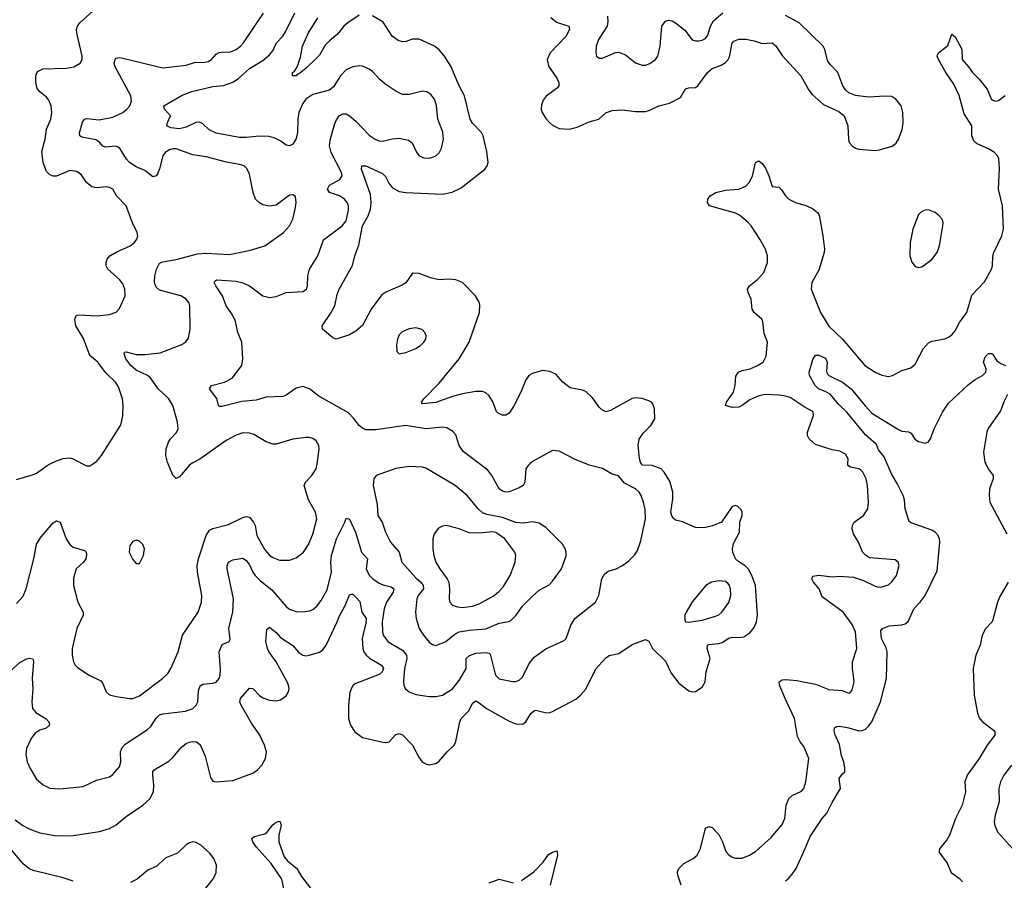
# Model space of a CAD drawing. Header units: inches. Extents: x 1682530 to 1839546, y 640742 to 791647.
# Tile 801 of 923: x 1781550 to 1787465, y 747498 to 752668. Entities that reach past the tile are written whole.
import ezdxf

# ---------------------------------------------------------------- set-up
doc = ezdxf.new("R2010")
doc.units = ezdxf.units.IN
doc.header["$MEASUREMENT"] = 0
doc.layers.add('B7784', color=7, linetype='Continuous')
doc.layers.add('B7785', color=7, linetype='Continuous')

msp = doc.modelspace()

# ---------------------------------------------------------------- linework, layer by layer
at = {"layer": 'B7784', "color": 5}
for points, elevation in [([(1781470, 748734.9), (1781550, 748806), (1781590, 748828), (1781610, 748833.4), (1781627.7, 748827.7), (1781632.9, 748812.9), (1781625.4, 748710), (1781628.3, 748648.3), (1781622.3, 748570), (1781626.5, 748530), (1781646.2, 748506.2), (1781709, 748469), (1781724.4, 748450), (1781728.2, 748430), (1781707.8, 748412.2), (1781670, 748399.3), (1781640.8, 748379.2), (1781619.2, 748350), (1781590.2, 748290), (1781586.8, 748253.2), (1781595.3, 748210), (1781611.8, 748170), (1781650, 748104.9), (1781690, 748072.7), (1781730, 748052.4), (1781790, 748048.7), (1781930, 748061.3), (1782010, 748100.4), (1782090, 748120.5), (1782110, 748133.4), (1782150, 748180.7), (1782156.4, 748210), (1782156.1, 748270), (1782164.9, 748295.1), (1782183.1, 748316.9), (1782316.6, 748403.4), (1782337, 748423), (1782370, 748471.7), (1782390, 748492.3), (1782410, 748498.8), (1782546.2, 748513.8), (1782589, 748531), (1782609.8, 748550.2), (1782620.3, 748570), (1782623.8, 748636.2), (1782634.4, 748665.6), (1782650, 748677.3), (1782710, 748682), (1782730, 748688.9), (1782748.2, 748710), (1782754, 748730), (1782755.8, 748764.2), (1782748.4, 748870), (1782765.8, 748914.2), (1782807.3, 748932.7), (1782814.9, 748945.1), (1782805.1, 749010), (1782829.8, 749110.2), (1782835, 749190), (1782796.8, 749370), (1782795.6, 749390), (1782803.5, 749410), (1782830, 749423.2), (1782890, 749433.1), (1782910, 749420.2), (1782930, 749392.6), (1782949.4, 749350), (1782964, 749330), (1782996.4, 749296.4), (1783063.6, 749243.6), (1783150, 749143.6), (1783170, 749128), (1783210, 749112.7), (1783250, 749110.3), (1783290, 749117), (1783310, 749124.9), (1783334.9, 749145.1), (1783360, 749180), (1783395.9, 749244.1), (1783423.7, 749350), (1783419.2, 749410), (1783422.7, 749450), (1783453.3, 749550), (1783503.5, 749650), (1783510, 749674), (1783530, 749667.7), (1783567, 749590), (1783602.3, 749470), (1783639.7, 749430), (1783631.9, 749370), (1783650, 749332), (1783671.7, 749310), (1783710, 749282.9), (1783732.5, 749272.5), (1783780.9, 749260.9), (1783798, 749250), (1783793.4, 749230), (1783753.8, 749170), (1783739, 749130), (1783726.5, 749050), (1783728.6, 748990), (1783733.6, 748970), (1783764, 748930), (1783850, 748880.1), (1783872.5, 748850), (1783875.3, 748830), (1783861.2, 748770), (1783855.8, 748695.8), (1783857.6, 748670), (1783865.5, 748650), (1783890.3, 748630.3), (1783930, 748614.9), (1784010, 748601.7), (1784050, 748601.7), (1784090, 748610.3), (1784150, 748649.1), (1784190, 748699.1), (1784231.3, 748770), (1784232.4, 748830), (1784251.4, 748848.6), (1784290, 748863.2), (1784350, 748867.2), (1784370, 748863.6), (1784376.5, 748856.5), (1784403.7, 748743.7), (1784410, 748728.2), (1784429.3, 748709.3), (1784510, 748691.7), (1784530, 748691.7), (1784550, 748699.6), (1784570, 748719.5), (1784610, 748800.3), (1784641.1, 748839), (1784710, 748888.9), (1784821.4, 748938.6), (1784832.6, 748950), (1784859.8, 749030), (1784884.7, 749070), (1785009.6, 749170), (1785028.3, 749210), (1785046.3, 749310), (1785062.2, 749337.8), (1785085.2, 749354.8), (1785132.7, 749370), (1785171.6, 749388.4), (1785210, 749417), (1785246, 749454), (1785260.9, 749479.1), (1785281.8, 749538.2), (1785309.1, 749670), (1785306.3, 749726.3), (1785298.1, 749770), (1785283.9, 749810), (1785270.8, 749830.8), (1785250, 749849.8), (1785183, 749883), (1785147.9, 749927.9), (1785110, 749937.6), (1785051.9, 749971.9), (1784970, 749992.6), (1784951.9, 750000)], 740), ([(1781521.4, 747861.4), (1781567.5, 747827.5), (1781607.3, 747807.3), (1781670, 747783.7), (1781770, 747765.5), (1781870, 747768.1), (1782030, 747792.2), (1782090, 747810.2), (1782130, 747832.3), (1782190, 747881.8), (1782290, 747950.2), (1782331.5, 747988.5), (1782352.7, 748030), (1782355.9, 748070), (1782348.9, 748131.1), (1782349.8, 748150), (1782357.6, 748162.4), (1782445.6, 748214.4), (1782470, 748235.8), (1782521.5, 748298.5), (1782550, 748319.1), (1782570, 748327.1), (1782590, 748333), (1782611, 748331), (1782630, 748316.4), (1782640.7, 748300.7), (1782663.8, 748243.8), (1782695.4, 748115.4), (1782710, 748093), (1782730, 748088.8), (1782830, 748096.9), (1782950, 748142), (1782977.7, 748162.3), (1783004.5, 748190), (1783026.6, 748230), (1783031.6, 748270), (1783020.3, 748310), (1782992.3, 748370), (1782941.7, 748441.7), (1782880.9, 748550), (1782872.1, 748570), (1782876.4, 748590), (1782930, 748652.2), (1782950, 748650.4), (1782990, 748607.7), (1783010, 748594.3), (1783050, 748579.5), (1783090, 748575.5), (1783116.9, 748583.1), (1783150, 748606.8), (1783163.6, 748630), (1783168, 748650), (1783165.4, 748670), (1783156.4, 748690), (1783090, 748809.7), (1783048.8, 748868.8), (1783039, 748890), (1783027.6, 748932.4), (1783034.5, 749005.5), (1783050, 749019.5), (1783090, 748986), (1783116.4, 748956.4), (1783190, 748909.3), (1783227.1, 748867.1), (1783250, 748851.3), (1783270, 748847.4), (1783289.2, 748850), (1783350, 748868.2), (1783370, 748883.2), (1783390, 748911.7), (1783456.9, 749050), (1783470, 749086), (1783505.4, 749150), (1783530, 749213), (1783543.8, 749216.2), (1783550, 749216.5), (1783570, 749199.6), (1783592.5, 749172.5), (1783604.2, 749110), (1783630.1, 749070), (1783630, 749043.7), (1783606.9, 748950), (1783610.8, 748890.8), (1783616.5, 748870), (1783630.2, 748850), (1783651.7, 748831.7), (1783724.2, 748790), (1783735.2, 748770), (1783728, 748750), (1783710, 748735.3), (1783570, 748680.9), (1783553.7, 748670), (1783544, 748656), (1783533.5, 748626.5), (1783525.7, 748550), (1783525.6, 748470), (1783536.5, 748430), (1783564, 748390), (1783610, 748355.2), (1783731.4, 748328.6), (1783750, 748325.3), (1783770, 748330.4), (1783810, 748373.4), (1783830, 748380.3), (1783850, 748371.7), (1783909.2, 748310), (1783950, 748233), (1783970, 748208.4), (1783990, 748197.1), (1784010, 748192.7), (1784050, 748200.7), (1784067.5, 748212.5), (1784117.2, 748270), (1784159.3, 748310), (1784170, 748332), (1784193.3, 748450), (1784202.7, 748470), (1784245.4, 748514.6), (1784270, 748560.5), (1784285.5, 748574.5), (1784290, 748576.5), (1784310, 748565.2), (1784354.9, 748530), (1784490, 748455.2), (1784530, 748438.7), (1784570, 748437), (1784590, 748450.4), (1784620.6, 748499.4), (1784642.6, 748517.4), (1784650, 748520.4), (1784706, 748506), (1784730, 748505.2), (1784750, 748511.6), (1784890, 748586.4), (1784918.4, 748610), (1784950, 748645.5), (1785010, 748768.2), (1785070, 748834.9), (1785091.3, 748848.7), (1785150, 748861.3), (1785230, 748914.9), (1785310, 748945.5), (1785330, 748934.8), (1785351.5, 748891.5), (1785430, 748814.4), (1785463.2, 748743.2), (1785510, 748683), (1785570, 748636.3), (1785590, 748630.5), (1785610, 748633), (1785650, 748659.1), (1785667.6, 748690), (1785673.8, 748750), (1785697, 748830), (1785680.4, 748890), (1785681.6, 748910), (1785690, 748914.7), (1785750, 748920.1), (1785770, 748926.4), (1785810, 748952.9), (1785830, 748959.8), (1785870, 748956.3), (1785899.3, 748960.7), (1785936.1, 748983.9), (1785962.3, 749017.7), (1785976.5, 749050), (1785982.5, 749090), (1785970.6, 749270), (1785948.9, 749328.9), (1785927.5, 749367.5), (1785908, 749388), (1785870, 749412), (1785850.6, 749430), (1785833.4, 749470), (1785831.7, 749490), (1785837.6, 749522.4), (1785874, 749590), (1785876.2, 749650), (1785889.3, 749690), (1785889.2, 749710), (1785883.2, 749723.2), (1785864.7, 749744.7), (1785850, 749749), (1785830, 749744), (1785764.9, 749650), (1785711.4, 749628.6), (1785670, 749618.5), (1785630, 749614.8), (1785610, 749618.2), (1785531.6, 749651.6), (1785490, 749662.3), (1785474.6, 749674.6), (1785466.8, 749686.8), (1785462.3, 749710), (1785474.2, 749790), (1785473.6, 749830), (1785455.5, 749895.6), (1785421.7, 749950), (1785403, 749970), (1785350, 749989.1), (1785291.1, 749991.1), (1785285.1, 750000)], 720), ([(1781530, 749906.9), (1781626.3, 749933.7), (1781650, 749944.6), (1781714, 749990), (1781733.3, 750000)], 780), ([(1781530, 749161.6), (1781570, 749204.9), (1781587.8, 749250), (1781634.4, 749430), (1781650, 749517.3), (1781677.7, 749562.3), (1781750, 749644.9), (1781770, 749657.3), (1781793, 749650), (1781828.9, 749550), (1781850, 749516.4), (1781870, 749499.5), (1781938.7, 749478.7), (1781948, 749470), (1781951.5, 749451.5), (1781946, 749430), (1781933.1, 749410), (1781888.7, 749370), (1781873.5, 749313.5), (1781873.4, 749270), (1781899.5, 749170), (1781931.8, 749110), (1781930.3, 749090), (1781892.2, 749010), (1781864.4, 748890), (1781864.9, 748850), (1781873, 748810), (1781882, 748790), (1781896.1, 748776.1), (1781966.8, 748730), (1782036.9, 748696.9), (1782050, 748680.7), (1782070, 748630.7), (1782090, 748612.7), (1782130, 748601.6), (1782209.5, 748590.5), (1782230, 748590.4), (1782270, 748607), (1782408, 748710), (1782439.7, 748740.3), (1782457.6, 748770), (1782500.9, 748870), (1782528.6, 748970), (1782622.6, 749110), (1782641, 749170), (1782644.2, 749210), (1782616.8, 749350), (1782615.3, 749390), (1782624.4, 749430), (1782670.5, 749569.5), (1782690, 749601.5), (1782710, 749611.1), (1782805, 749635), (1782890, 749678.5), (1782910, 749683.5), (1782930, 749679.6), (1782954.5, 749650), (1782963.8, 749630), (1782973.8, 749570), (1783022.5, 749482.6), (1783050, 749451.8), (1783070, 749437.4), (1783110, 749420.9), (1783170, 749421.7), (1783210, 749435.3), (1783255.6, 749470), (1783284.4, 749515.6), (1783310, 749577.3), (1783334.8, 749670), (1783326.6, 749710), (1783284.7, 749784.7), (1783258, 749870), (1783267.6, 749890), (1783304.2, 749930), (1783331.3, 749970), (1783335.9, 750000)], 760), ([(1781927.3, 750000), (1781950, 749988), (1781971.4, 749988.6), (1781988.1, 750000)], 780), ([(1782580.6, 750000), (1782567.2, 749990), (1782510, 749922.4), (1782490, 749911.8), (1782470, 749932.7), (1782441.5, 750000)], 760), ([(1784614.3, 750000), (1784603.7, 749990), (1784590.4, 749970), (1784583.6, 749890), (1784573.4, 749870), (1784550, 749855.6), (1784490, 749832.4), (1784470, 749829.8), (1784450, 749835.1), (1784430, 749849.7), (1784386.3, 749930), (1784362, 749962), (1784311.2, 750000)], 740), ([(1785523.5, 747470), (1785503.9, 747530), (1785502.2, 747550), (1785509.7, 747570), (1785540, 747600), (1785595.4, 747630), (1785620.3, 747650), (1785640.3, 747690), (1785670, 747810.7), (1785690, 747822.4), (1785710, 747814.9), (1785750, 747772.4), (1785772.4, 747730), (1785791.2, 747671.2), (1785810, 747650.4), (1785830, 747636.5), (1785850, 747630.3), (1785890, 747631.7), (1785934.5, 747650), (1785970, 747671.8), (1786064.7, 747755.3), (1786130, 747833.4), (1786146.9, 747870), (1786155, 747950), (1786170.6, 747989.4), (1786191.4, 748008.6), (1786246.4, 748033.6), (1786261, 748050), (1786273.5, 748090), (1786289.7, 748230.3), (1786261.4, 748301.4), (1786239.1, 748330), (1786222.3, 748362.3), (1786204.5, 748470), (1786147.4, 748590), (1786114.7, 748670), (1786111.8, 748690), (1786130, 748702.6), (1786150, 748705.5), (1786218.1, 748698.1), (1786330, 748676.5), (1786410, 748644.9), (1786490, 748638), (1786530, 748622.8), (1786542, 748630), (1786550, 748642), (1786562, 748690), (1786553.3, 748770), (1786553.6, 748810), (1786578.5, 748890), (1786570, 748991.8), (1786550, 749034.5), (1786496.8, 749110), (1786370, 749200.4), (1786352.5, 749250), (1786318.6, 749290), (1786308.7, 749310), (1786314.2, 749325.9), (1786350, 749331.8), (1786430, 749320.8), (1786475.3, 749324.7), (1786558.5, 749318.5), (1786619.9, 749299.9), (1786690, 749264.9), (1786710, 749259.5), (1786730, 749260.3), (1786770, 749272.4), (1786790, 749290.5), (1786816.3, 749330), (1786833.3, 749390), (1786826.6, 749410), (1786810, 749422.9), (1786655.2, 749435.2), (1786630.9, 749450.9), (1786612.1, 749472.1), (1786588.4, 749530), (1786559.2, 749579.2), (1786550.8, 749610), (1786552.1, 749630), (1786562, 749650), (1786618.7, 749690), (1786644.7, 749730), (1786649.7, 749770), (1786642.2, 749870), (1786634.2, 749910), (1786615.3, 749950), (1786602.8, 749962.8), (1786590.4, 749970.4), (1786540.6, 749980.6), (1786525.1, 749990), (1786525.3, 750000)], 680), ([(1786150, 747495.8), (1786170, 747510.4), (1786196.9, 747543.1), (1786213.5, 747570), (1786268.9, 747690), (1786297.8, 747762.2), (1786370, 747868.8), (1786398.7, 747901.3), (1786430, 747965.5), (1786480.4, 748050), (1786473, 748110), (1786490, 748135.5), (1786506.6, 748150), (1786507.8, 748172.2), (1786500.4, 748210), (1786486.1, 748246.1), (1786474.1, 748314.1), (1786448.7, 748371.3), (1786443.5, 748396.5), (1786444.9, 748415.1), (1786457.4, 748422.6), (1786476.6, 748423.4), (1786530, 748414.3), (1786590, 748396.5), (1786610, 748397.6), (1786630, 748406.5), (1786650, 748423.6), (1786668.9, 748451.1), (1786721.6, 748570), (1786756.2, 748710), (1786761, 748870), (1786755.4, 748895.4), (1786727.9, 748950), (1786723.3, 748996.7), (1786734, 749010), (1786772.7, 749027.3), (1786850, 749032), (1786870, 749039.2), (1786887.7, 749052.3), (1786922, 749130), (1786960.2, 749170), (1786989.1, 749210), (1787062.4, 749357.6), (1787077.3, 749530), (1787075.8, 749550), (1787067.1, 749570), (1787050, 749589.7), (1787030, 749601.5), (1786904.9, 749644.9), (1786893.7, 749653.7), (1786869.9, 749729.9), (1786864.3, 749784.3), (1786856.5, 749810), (1786822.1, 749882.1), (1786790, 749935.1), (1786761.6, 750000)], 660), ([(1787353.8, 750000), (1787368.8, 749970), (1787397.6, 749930), (1787397.6, 749910), (1787376, 749850), (1787373.4, 749810), (1787378.9, 749770), (1787479.3, 749579.3)], 660), ([(1787487.6, 749290), (1787437.6, 749202.4), (1787424.1, 749170), (1787396.8, 749063.2), (1787390, 749049.7), (1787351.6, 749008.4), (1787331.3, 748970), (1787320.7, 748910), (1787293.7, 748850), (1787277.4, 748770), (1787282.9, 748610), (1787303, 748503), (1787314.8, 748474.8), (1787330, 748454.9), (1787399.9, 748399.9), (1787407.7, 748390), (1787407.7, 748370), (1787361.1, 748310), (1787314.2, 748230), (1787241.6, 748130), (1787228.4, 748090), (1787231.1, 748030), (1787212.4, 747950), (1787171.8, 747870), (1787135.8, 747770), (1787118.9, 747741.1), (1787077.1, 747690), (1787072.4, 747670), (1787121.5, 747601.5), (1787146.1, 747546.1), (1787194.9, 747510), (1787213.7, 747490)], 660), ([(1787507.9, 748190), (1787462, 748130), (1787442.8, 748090), (1787432.9, 748050), (1787434.7, 747970), (1787410.3, 747890.3), (1787403.9, 747850), (1787407.3, 747827.3), (1787424.9, 747790), (1787514.9, 747690)], 680), ([(1783147.9, 747390), (1783124.2, 747504.2), (1783060.1, 747600.1), (1782970, 747698.4), (1782949.7, 747730), (1782944.5, 747750), (1782959.1, 747760.9), (1783022.5, 747777.5), (1783034.2, 747785.8), (1783070, 747832), (1783090, 747848.2), (1783113, 747853), (1783120.3, 747830), (1783106.5, 747770), (1783106, 747730), (1783139.2, 747639.2), (1783156.7, 747616.7), (1783214, 747570), (1783241.6, 747521.6), (1783297, 747450)], 680), ([(1782667.2, 747450), (1782714, 747510), (1782730, 747546), (1782732, 747590), (1782716.8, 747630), (1782690, 747662.6), (1782637.4, 747710), (1782610, 747726), (1782590, 747728.5), (1782570, 747723.5), (1782550, 747711.1), (1782498, 747662), (1782426.6, 747633.4), (1782370, 747581.7), (1782320, 747560), (1782255, 747505), (1782214.8, 747485.2)], 720), ([(1781870, 747492.6), (1781810, 747512.2), (1781630, 747557.7), (1781603.5, 747570), (1781570, 747598), (1781501.3, 747681.3)], 720), ([(1784563.5, 747496.5), (1784638, 747550), (1784693.5, 747606.5), (1784727.5, 747652.5), (1784750, 747668.2), (1784774.4, 747674.4), (1784778.8, 747670), (1784780.3, 747650), (1784737.1, 747470)], 680), ([(1784370, 747484), (1784430, 747504.2), (1784516.4, 747483.6)], 680)]:
    msp.add_lwpolyline(points, dxfattribs=dict(at, elevation=elevation))
for points, elevation in [([(1783890, 749983.5), (1783810, 749972.3), (1783691.3, 749930), (1783676.3, 749910), (1783672.4, 749870), (1783696.7, 749756.7), (1783701.5, 749690), (1783727.9, 749650), (1783746.9, 749590), (1783778.2, 749530), (1783829.2, 749470), (1783844.9, 749410), (1783930, 749315.6), (1783960.2, 749290), (1783973.8, 749270), (1783975.8, 749250), (1783944.2, 749210), (1783935.6, 749190), (1783927.6, 749110), (1783931.1, 749070), (1783949.2, 749010), (1783975.6, 748970), (1784010, 748928.7), (1784030, 748914.9), (1784050, 748908.9), (1784110, 748932.3), (1784163.5, 748976.5), (1784190, 748990.8), (1784250, 749001.3), (1784350, 749008.7), (1784430, 749042), (1784487.4, 749052.6), (1784501, 749059), (1784530, 749088.4), (1784570, 749144.2), (1784630, 749204.9), (1784670, 749240.5), (1784730, 749273.4), (1784750, 749295.5), (1784804.7, 749370), (1784832.1, 749447.9), (1784832.6, 749470), (1784826.6, 749490), (1784810, 749517.6), (1784710, 749618), (1784670, 749643), (1784631.2, 749651.2), (1784576, 749644), (1784530, 749648.2), (1784450, 749678.6), (1784356.4, 749696.4), (1784330, 749706.5), (1784303.5, 749730), (1784238, 749810), (1784165.1, 749870), (1783990, 749974.8), (1783970, 749979.8)], 760), ([(1784110, 749629.7), (1784090, 749626.3), (1784066.5, 749613.5), (1784040.5, 749579.5), (1784031.6, 749550), (1784031.4, 749490), (1784037.2, 749450), (1784049.5, 749409.5), (1784073, 749370), (1784118, 749310), (1784127.3, 749290), (1784131.1, 749250), (1784129.2, 749190), (1784133.1, 749170), (1784150.2, 749150.2), (1784180.4, 749140.4), (1784210, 749137.8), (1784270, 749146), (1784310, 749159), (1784393.9, 749206), (1784427.8, 749232.2), (1784456, 749264), (1784495.4, 749330), (1784526.4, 749410), (1784530.9, 749450), (1784524.2, 749470), (1784463.4, 749550), (1784410, 749586.7), (1784390, 749592.1), (1784310, 749582.8), (1784250, 749584.9), (1784190, 749608.8), (1784130, 749625.7)], 780), ([(1782250, 749542), (1782230, 749534), (1782211.3, 749510), (1782206.8, 749470), (1782230, 749424.7), (1782250, 749402), (1782270, 749402), (1782292.7, 749450), (1782299, 749490), (1782290, 749515.3), (1782270, 749535.3)], 780), ([(1785750, 749298), (1785706, 749290), (1785671.7, 749268.3), (1785590, 749171.6), (1785552.8, 749110), (1785546.2, 749090), (1785545.4, 749065.4), (1785550, 749050.7), (1785570, 749049.1), (1785650, 749061.8), (1785730, 749084), (1785750, 749093.4), (1785768, 749110), (1785810, 749168), (1785822.4, 749210), (1785820.7, 749250), (1785813.6, 749270), (1785803.2, 749283.2), (1785790, 749292.9)], 740)]:
    msp.add_lwpolyline(points, close=True, dxfattribs=dict(at, elevation=elevation))
at = {"layer": 'B7785', "color": 5}
for points, elevation in [([(1781988.1, 750000), (1782010, 750014.9), (1782041.6, 750050), (1782154.5, 750230), (1782162, 750250), (1782169.5, 750290), (1782171.6, 750350), (1782167.3, 750390), (1782142.3, 750462.3), (1782125.1, 750490), (1782066.1, 750546.1), (1782019.2, 750610), (1781971.2, 750651.2), (1781933, 750753), (1781887.6, 750830), (1781881.1, 750870), (1781889.8, 750890.2), (1781905.2, 750894.8), (1782010, 750888.5), (1782090, 750896.9), (1782129.1, 750910.9), (1782150, 750933.7), (1782183.9, 751010), (1782182.2, 751050), (1782170, 751080.7), (1782150, 751108), (1782078.5, 751170), (1782069.8, 751190), (1782068.9, 751210), (1782075.8, 751230), (1782091.1, 751250), (1782128.2, 751271.8), (1782213.6, 751310), (1782238.7, 751330), (1782253.3, 751350), (1782258.7, 751370), (1782255.1, 751390), (1782227, 751447), (1782190, 751549.5), (1782132, 751610), (1782109, 751650), (1782090, 751660.9), (1782070, 751664.5), (1782010, 751658.3), (1781983.8, 751663.8), (1781950, 751689.6), (1781918.2, 751738.2), (1781890, 751756.3), (1781850, 751762), (1781770, 751727.6), (1781750, 751727.6), (1781730, 751735.4), (1781710, 751755.8), (1781690.4, 751810.4), (1781682.7, 751877.3), (1781702.6, 751950), (1781709.8, 752010), (1781736, 752070), (1781743.5, 752110), (1781738.5, 752150), (1781724.7, 752184.7), (1781710, 752203.6), (1781670, 752234.7), (1781655, 752255), (1781645.6, 752290), (1781645.6, 752330), (1781651.8, 752348.2), (1781661.1, 752358.9), (1781687.7, 752372.3), (1781830, 752377.5), (1781874.3, 752385.7), (1781913.6, 752406.4), (1781924.7, 752430), (1781925.8, 752450), (1781892.8, 752590), (1781891.2, 752610), (1781896.9, 752630), (1781911.3, 752650), (1782010, 752739.5)], 780), ([(1782441.5, 750000), (1782437.2, 750010), (1782427.1, 750050), (1782429.7, 750090), (1782443.5, 750130), (1782455.8, 750150), (1782491.2, 750188.8), (1782500.8, 750210), (1782498, 750250), (1782468.7, 750350), (1782445.3, 750390), (1782380.6, 750450), (1782336.4, 750516.4), (1782317.7, 750530), (1782250, 750562.6), (1782217.5, 750590), (1782187.3, 750630), (1782176.5, 750663.5), (1782179, 750670), (1782190, 750672.2), (1782250, 750657.8), (1782303.6, 750656.4), (1782393.3, 750666.7), (1782523.3, 750716.7), (1782546.9, 750733.1), (1782564.2, 750755.8), (1782574.7, 750810), (1782571.2, 750950), (1782566.3, 750970), (1782549.6, 750990), (1782517.6, 751010), (1782390, 751044.3), (1782370, 751062), (1782359.6, 751090), (1782361.2, 751130), (1782370.7, 751170), (1782390, 751205.2), (1782410, 751214.5), (1782490, 751228.6), (1782618.4, 751261.6), (1782670, 751266.4), (1782810, 751257.7), (1782937, 751283), (1783022.7, 751310), (1783134.5, 751390), (1783170, 751430.6), (1783189.7, 751470), (1783205.1, 751530), (1783210.9, 751570.9), (1783206.6, 751606.6), (1783190, 751617), (1783170, 751613.3), (1783090, 751554.5), (1783050, 751547.3), (1783010, 751557), (1782990, 751567.6), (1782965.4, 751590), (1782952.2, 751630), (1782930, 751739.3), (1782914.8, 751774.8), (1782898.4, 751790), (1782870, 751799.3), (1782791.6, 751811.6), (1782670, 751843.5), (1782590, 751855.5), (1782490, 751891.9), (1782470, 751892.8), (1782450, 751887.4), (1782423.9, 751870), (1782408.8, 751850), (1782390, 751772.7), (1782377.1, 751742.9), (1782370, 751729.6), (1782350, 751724.2), (1782301.9, 751761.9), (1782250, 751783.4), (1782209.6, 751809.6), (1782191.2, 751830), (1782152.9, 751892.9), (1782141.8, 751901.8), (1782127.8, 751907.8), (1782062.8, 751902.8), (1782050, 751908), (1782030.7, 751930.7), (1782006, 751946), (1781923, 751963), (1781910, 751969.7), (1781908.3, 751988.3), (1781926.4, 752053.6), (1781939.3, 752070), (1781950, 752073.8), (1782026.5, 752066.5), (1782110, 752083.6), (1782168.9, 752111.1), (1782193.7, 752130), (1782210.9, 752150), (1782220.3, 752179.7), (1782216.5, 752210), (1782120.3, 752390), (1782116.4, 752410), (1782122.9, 752430), (1782130, 752437.1), (1782150, 752440.3), (1782170, 752437), (1782410, 752379), (1782550, 752395.5), (1782606.6, 752413.4), (1782650, 752410.2), (1782682.7, 752417.3), (1782702.4, 752430), (1782730, 752460.8), (1782748.4, 752471.6), (1782770, 752475.5), (1782810, 752473.6), (1782849.6, 752490), (1782876.4, 752510), (1782894.7, 752530), (1783013.4, 752706.6)], 760), ([(1784311.2, 750000), (1784213.2, 750073.2), (1784189.9, 750109.9), (1784170, 750173.6), (1784150, 750196.3), (1784115.5, 750215.5), (1784090, 750219.8), (1783990, 750210.6), (1783870, 750231.3), (1783690, 750205.3), (1783630, 750204.7), (1783610, 750213.6), (1783589.5, 750230), (1783555.4, 750275.4), (1783525.9, 750305.9), (1783346.9, 750406.9), (1783290, 750451.1), (1783250, 750465.4), (1783210, 750454), (1783150, 750412.6), (1783130, 750405.6), (1783030, 750400.7), (1782970, 750383.2), (1782885.1, 750374.9), (1782764.2, 750344.2), (1782750, 750345.1), (1782744.5, 750350), (1782733.5, 750393.5), (1782689.3, 750450), (1782701.2, 750470), (1782779.3, 750490), (1782825.8, 750514.2), (1782883.6, 750590), (1782891.1, 750630), (1782884.4, 750730), (1782860.4, 750790), (1782843.2, 750863.2), (1782822.9, 750902.9), (1782790, 750949.6), (1782767.1, 751010), (1782727.6, 751070), (1782718.7, 751090), (1782721.7, 751098.3), (1782734, 751106), (1782850, 751096.5), (1782890, 751087), (1782930, 751068.7), (1783010, 751010.3), (1783050, 751000.3), (1783090, 751006), (1783150, 751028.9), (1783250, 751036.3), (1783272, 751050), (1783278.4, 751070), (1783279.7, 751130), (1783289.8, 751170), (1783340.4, 751250), (1783373.8, 751346.2), (1783486.9, 751430), (1783510, 751459.5), (1783524.5, 751524.5), (1783524, 751550), (1783517.1, 751570), (1783501.4, 751590), (1783470, 751610.6), (1783409.9, 751629.9), (1783398.7, 751650), (1783410, 751673.8), (1783472.1, 751707.9), (1783487.2, 751730), (1783483.8, 751750), (1783421.6, 751870), (1783410.8, 751910), (1783414.7, 751945.3), (1783441.6, 752038.4), (1783452.7, 752067.3), (1783468.8, 752091.2), (1783490, 752102.6), (1783510, 752101.7), (1783530, 752091.6), (1783570, 752058), (1783650, 751974.9), (1783686, 751950), (1783710, 751940.3), (1783730, 751938.5), (1783790, 751952.2), (1783830, 751956.2), (1783885, 751944.9), (1783907.9, 751927.9), (1783933, 751873), (1783950, 751850.6), (1783978.3, 751838.3), (1784010, 751837), (1784030, 751842), (1784050, 751850.4), (1784070, 751868.2), (1784084.1, 751895.9), (1784096, 751950), (1784092.1, 751992.1), (1784061.6, 752070), (1784053.4, 752153.4), (1784041.1, 752190), (1784019.1, 752219.1), (1783994.9, 752234.9), (1783970, 752238.5), (1783890, 752219.3), (1783850, 752219.8), (1783810, 752239.2), (1783743.7, 752283.7), (1783711.5, 752310), (1783670, 752357), (1783650, 752372), (1783610, 752389.5), (1783590, 752391.6), (1783550, 752386), (1783510, 752367.8), (1783477.4, 752330), (1783434.2, 752265.8), (1783410, 752244.2), (1783310, 752218.7), (1783269.1, 752190), (1783250, 752165.1), (1783227.3, 752110), (1783221.1, 752070), (1783217.7, 751990), (1783210, 751955.1), (1783190, 751921.1), (1783170, 751911.2), (1783150, 751915.1), (1783118.8, 751938.8), (1783078, 751958), (1783046.1, 751966.1), (1782990, 751968.5), (1782910, 751959.9), (1782870, 751961), (1782730, 751986.9), (1782687, 752007), (1782650, 752042.6), (1782630, 752051.8), (1782608.6, 752051.4), (1782550, 752023.2), (1782510, 752011.6), (1782457.6, 752017.6), (1782434.5, 752030), (1782437.4, 752050), (1782455.6, 752090), (1782419.6, 752130), (1782415.1, 752150), (1782525.3, 752214.7), (1782584, 752236), (1782710, 752266.3), (1782773.2, 752273.2), (1782830, 752293.7), (1782864.3, 752315.7), (1782930, 752376), (1783010, 752423.8), (1783050, 752456.2), (1783070, 752481.7), (1783093.3, 752530), (1783130, 752569.1), (1783145.7, 752594.3), (1783203.2, 752710)], 740), ([(1783590, 752695.9), (1783521.2, 752650), (1783497.7, 752630), (1783459, 752581), (1783410, 752541), (1783385.3, 752514.7), (1783350, 752454.5), (1783330, 752434.2), (1783270, 752376.9), (1783230, 752345.6), (1783218.5, 752341.5), (1783210.5, 752330), (1783188.7, 752330), (1783189.3, 752350), (1783200.9, 752359.1), (1783216.9, 752383.1), (1783236.8, 752443.2), (1783248.8, 752510), (1783285.6, 752590), (1783341.3, 752678.7)], 720), ([(1785285.1, 750000), (1785278.5, 750010), (1785273.1, 750033.1), (1785264.4, 750110), (1785271.1, 750148.9), (1785294.8, 750185.2), (1785341.1, 750230), (1785364.7, 750270), (1785363, 750330), (1785355.4, 750355.4), (1785345.2, 750370), (1785330, 750379.5), (1785290, 750391.6), (1785250, 750395.6), (1785230, 750391.8), (1785099.9, 750320.1), (1785070, 750312.7), (1785050, 750322), (1785030, 750340.9), (1784990, 750397), (1784950, 750434), (1784930, 750443.6), (1784856.3, 750456.3), (1784813.2, 750490), (1784770, 750539), (1784734.8, 750554.8), (1784690, 750560.9), (1784630, 750543.7), (1784607.7, 750530), (1784590, 750505.2), (1784561.1, 750430), (1784516, 750344), (1784490, 750304.5), (1784470, 750291.8), (1784450, 750292), (1784423.8, 750303.8), (1784414.7, 750314.7), (1784392.1, 750372.1), (1784370, 750409.4), (1784350, 750427), (1784330, 750435.1), (1784290, 750435.4), (1784210, 750421.4), (1784150, 750404.8), (1784050, 750368.3), (1783970, 750361.2), (1783963.7, 750370), (1783976.9, 750390), (1784070, 750483.9), (1784189.9, 750630.1), (1784250, 750730.4), (1784311.3, 750910), (1784314.7, 750954.7), (1784310, 750972), (1784288.9, 751008.9), (1784210, 751089.6), (1784170, 751106.3), (1784130, 751109.7), (1784070, 751104.8), (1784016.9, 751116.9), (1783950, 751143), (1783910, 751146), (1783870, 751087.3), (1783847.4, 751072.6), (1783750, 751031.1), (1783725.1, 751014.9), (1783660.3, 750930), (1783609.2, 750830.8), (1783570, 750798), (1783530, 750775.1), (1783450, 750749.2), (1783430, 750758), (1783369.2, 750810), (1783366, 750830), (1783417.5, 750902.6), (1783443.1, 750950), (1783456.9, 751016.9), (1783469.7, 751050), (1783549.1, 751190.9), (1783563.1, 751250), (1783586.5, 751313.5), (1783608.6, 751430), (1783642.4, 751490), (1783657.9, 751530), (1783661.9, 751570), (1783657.1, 751617.1), (1783602.5, 751770), (1783605.1, 751790), (1783630, 751790.1), (1783730, 751744.9), (1783746.6, 751726.6), (1783770, 751682.6), (1783790, 751658.3), (1783830, 751635.2), (1783869.4, 751629.4), (1784090, 751620.9), (1784147.8, 751632.2), (1784201.7, 751658.3), (1784344.2, 751770), (1784358.5, 751790), (1784363.1, 751810), (1784356, 751876), (1784333.9, 751970), (1784324, 751990), (1784270, 752046.8), (1784255.6, 752070), (1784221.3, 752210), (1784189.9, 752269.9), (1784140.2, 752390), (1784101.7, 752450), (1784070, 752486.5), (1784041.4, 752510), (1783950, 752550.6), (1783910, 752551.9), (1783870, 752536.4), (1783850, 752535.6), (1783824.1, 752544.1), (1783788.2, 752570), (1783732.5, 752652.5), (1783670, 752692)], 720), ([(1784740.6, 752680.6), (1784774.2, 752654.2), (1784847.7, 752630), (1784852.8, 752610), (1784830, 752567.2), (1784736, 752470), (1784719, 752430), (1784726.7, 752390), (1784777.3, 752317.3), (1784789.1, 752290), (1784787.6, 752270), (1784780.4, 752259.6), (1784712.1, 752208), (1784695.1, 752184.9), (1784684.1, 752155.9), (1784682, 752130), (1784687.9, 752110), (1784710, 752074), (1784732.2, 752050), (1784750, 752034.9), (1784790, 752013.7), (1784850, 752010.3), (1784897.8, 752022.2), (1784970, 752055.3), (1785029.7, 752070.3), (1785071.2, 752108.8), (1785110, 752123.1), (1785170, 752126.7), (1785250, 752116.1), (1785310, 752117.4), (1785336.1, 752123.9), (1785389.8, 752150.2), (1785454.2, 752165.8), (1785519.2, 752200.8), (1785550, 752252.2), (1785570, 752258.3), (1785610, 752261.1), (1785622.9, 752270), (1785682, 752350), (1785710, 752374.4), (1785764.7, 752395.3), (1785789.8, 752410.2), (1785806.9, 752430), (1785814, 752446), (1785830, 752527.3), (1785840.7, 752539.3), (1785869.2, 752550.8), (1785911.6, 752551.6), (1785962, 752542), (1786010, 752524.6), (1786070, 752528.8), (1786090, 752514), (1786130, 752452.2), (1786242.6, 752330), (1786290, 752244.9), (1786310, 752219.3), (1786378, 752158), (1786470, 752116.5), (1786502.6, 752090), (1786524.7, 752030), (1786528, 751948), (1786533.7, 751930), (1786550, 751910.4), (1786570, 751897.4), (1786591.2, 751891.2), (1786690, 751882.8), (1786714.2, 751885.8), (1786791, 751909), (1786814.3, 751925.7), (1786829.6, 751950), (1786851, 752009), (1786857.4, 752050), (1786855.4, 752110), (1786846, 752150), (1786814, 752190), (1786790, 752206), (1786750, 752209.7), (1786650, 752202.8), (1786570, 752212), (1786530, 752228.3), (1786510, 752246.6), (1786494.2, 752270), (1786464, 752350), (1786418.4, 752398.4), (1786402.4, 752422.4), (1786387.2, 752490), (1786376, 752510), (1786232.2, 752650), (1786150, 752693.3)], 720), ([(1785081.2, 752690), (1785083.5, 752656.5), (1785078.5, 752630), (1785027.2, 752550), (1785012.4, 752510), (1785010.5, 752470.5), (1785014.8, 752450), (1785030, 752437.3), (1785050, 752436.3), (1785129.7, 752470.3), (1785150, 752474), (1785190, 752457.6), (1785250, 752408.2), (1785290, 752394.9), (1785310, 752395.6), (1785335.8, 752404.2), (1785369.7, 752430), (1785382.7, 752450), (1785397.8, 752510), (1785407.2, 752630), (1785430, 752658.7), (1785450, 752665.7), (1785470, 752661.1), (1785490, 752648.8), (1785544.7, 752604.7), (1785590, 752548.2), (1785610, 752540.4), (1785630, 752540.3), (1785650, 752544.6), (1785670, 752555.8), (1785684.2, 752575.8), (1785699.8, 752630), (1785718.1, 752661.9), (1785774.7, 752710)], 740), ([(1786525.3, 750000), (1786526, 750030), (1786510, 750058.7), (1786476.2, 750076.2), (1786430, 750083.5), (1786330, 750115.4), (1786292.4, 750150), (1786282.7, 750170), (1786282.4, 750190), (1786318, 750290), (1786315.6, 750310), (1786310, 750315.6), (1786262, 750342), (1786178.1, 750398.1), (1786150, 750407.1), (1786111.8, 750411.8), (1786030, 750416.5), (1785990, 750409.1), (1785935.1, 750384.9), (1785890, 750349.8), (1785870, 750339.8), (1785830, 750339), (1785789.6, 750350), (1785796.9, 750370), (1785838, 750430), (1785847.9, 750470), (1785852.7, 750527.3), (1785868.3, 750551.7), (1785890, 750560.7), (1785938, 750570), (1785982.9, 750590), (1786015.6, 750610), (1786033.3, 750646.7), (1786042.3, 750730), (1786022.2, 750782.2), (1786014.7, 750854.7), (1786008.9, 750870), (1785962.7, 750910), (1785949.9, 750929.9), (1785944, 750990), (1785925.3, 751030), (1785921.8, 751050), (1785933.3, 751070), (1785984.7, 751110), (1786020.4, 751150), (1786041.5, 751210), (1786041.7, 751250), (1786029.7, 751290), (1785996.9, 751350), (1785944.2, 751430), (1785925.8, 751450), (1785873.7, 751493.7), (1785850, 751506), (1785694, 751550), (1785682, 751570), (1785684.2, 751590), (1785697.2, 751610), (1785731.3, 751630), (1785790, 751644.8), (1785870, 751650.7), (1785912, 751668.1), (1785932.8, 751690), (1785951.3, 751728.7), (1785970, 751810.8), (1785990, 751820.5), (1786010, 751803.7), (1786030, 751776), (1786050.1, 751730.1), (1786070, 751667), (1786110, 751662), (1786127.1, 751647.1), (1786150.3, 751610), (1786169.5, 751589.5), (1786210, 751569.3), (1786271.6, 751551.6), (1786313.5, 751533.5), (1786343.1, 751510), (1786353, 751493), (1786375.5, 751370), (1786384.1, 751290), (1786382.1, 751270), (1786350, 751163), (1786309.4, 751090), (1786304.8, 751050), (1786360.1, 750910), (1786410, 750826.5), (1786492.9, 750750), (1786627, 750590), (1786690, 750550.3), (1786730, 750532.4), (1786770, 750524.9), (1786794, 750530), (1786850, 750560.4), (1786903.8, 750576.2), (1786930, 750599.1), (1786977.2, 750690), (1787010, 750726.7), (1787030, 750737.4), (1787108.5, 750751.5), (1787130, 750760.7), (1787150, 750775.2), (1787170, 750799.5), (1787196.4, 750850), (1787240.2, 750910), (1787270, 751014), (1787345.6, 751094.4), (1787387.5, 751170), (1787394.1, 751190), (1787396.8, 751250), (1787402.3, 751270), (1787450.7, 751369.3), (1787459.9, 751410), (1787453.9, 751550), (1787429.2, 751650), (1787436.4, 751776.4), (1787432.5, 751832.5), (1787425, 751850), (1787405.4, 751870), (1787370, 751891.5), (1787301.5, 751921.5), (1787281, 751941), (1787270.6, 751970), (1787270.7, 752030), (1787222.8, 752102.8), (1787193.4, 752213.4), (1787160.9, 752280.9), (1787112.8, 752350), (1787069.7, 752430), (1787060.7, 752450), (1787063, 752457), (1787069.4, 752470), (1787126.6, 752513.4), (1787150, 752582), (1787170, 752564.7), (1787210, 752490.8), (1787212, 752430), (1787250, 752385.5), (1787273.4, 752350), (1787313.6, 752310), (1787361.1, 752250), (1787388.6, 752188.6), (1787410, 752177.8), (1787430, 752182.3), (1787470, 752213.4)], 680), ([(1786761.6, 750000), (1786742.8, 750042.8), (1786710, 750085.1), (1786697.1, 750117.1), (1786630, 750173.6), (1786519.2, 750310), (1786470, 750357.3), (1786418.1, 750418.1), (1786392.9, 750432.9), (1786348, 750450), (1786328.2, 750470), (1786294, 750530), (1786292.3, 750550), (1786314, 750626), (1786330, 750652), (1786350, 750652), (1786390, 750635.5), (1786401.1, 750610), (1786397.1, 750557.1), (1786401.1, 750541.1), (1786410.8, 750530), (1786492.7, 750490), (1786544.4, 750450), (1786628.1, 750348.1), (1786670, 750305.3), (1786830, 750206), (1786850, 750196.8), (1786890, 750191.8), (1786905.3, 750185.3), (1786928.2, 750148.2), (1786950, 750133.7), (1786990, 750124.4), (1787010, 750133), (1787021.3, 750150), (1787043.8, 750210), (1787092.9, 750310), (1787130, 750364.9), (1787250, 750477.1), (1787290, 750507.7), (1787334, 750530), (1787354, 750550), (1787355.3, 750570), (1787339, 750610), (1787350, 750642), (1787370, 750662), (1787390, 750662), (1787396.9, 750656.9), (1787419.6, 750619.6), (1787443.6, 750603.6), (1787471.6, 750591.6)], 660), ([(1787484.1, 750415.9), (1787463.5, 750376.5), (1787442.4, 750317.6), (1787368, 750212), (1787359.2, 750190), (1787340.3, 750070), (1787348.9, 750010), (1787353.8, 750000)], 660), ([(1783335.9, 750000), (1783349.6, 750089.6), (1783347, 750110), (1783330, 750138), (1783310, 750151.8), (1783290, 750158.4), (1783270, 750157.6), (1783190, 750147.8), (1783090, 750118), (1783070, 750117.4), (1783030, 750131.3), (1782955.7, 750175.7), (1782930, 750184.4), (1782890, 750185.4), (1782850, 750172.8), (1782790, 750139.7), (1782631.7, 750028.3), (1782590, 750007.1), (1782580.6, 750000)], 760), ([(1784951.9, 750000), (1784886.7, 750026.7), (1784790, 750077), (1784750, 750080.9), (1784630, 750014.7), (1784614.3, 750000)], 740), ([(1781733.3, 750000), (1781770, 750019), (1781810, 750031.5), (1781850, 750035.2), (1781870, 750030.3), (1781927.3, 750000)], 780)]:
    msp.add_lwpolyline(points, dxfattribs=dict(at, elevation=elevation))
for points, elevation in [([(1787010, 751525.1), (1786990, 751523.7), (1786970, 751516), (1786950, 751497.2), (1786914.6, 751410), (1786900.3, 751330), (1786896.4, 751250), (1786910, 751211), (1786930, 751185.5), (1786950, 751180.5), (1786970, 751184.4), (1787030, 751227), (1787061.7, 751270), (1787076.5, 751310), (1787096, 751430), (1787096.9, 751450), (1787091.3, 751470), (1787074, 751490), (1787049.2, 751510)], 720), ([(1783930, 750817.2), (1783890, 750811.7), (1783846.8, 750793.2), (1783830, 750775.1), (1783819.5, 750750), (1783813, 750713), (1783814.8, 750674.8), (1783830, 750661), (1783870, 750668.5), (1783930, 750693.7), (1783957, 750710), (1783978.4, 750730), (1783989.6, 750750), (1783991.6, 750770), (1783982.9, 750790), (1783967.1, 750807.1)], 740)]:
    msp.add_lwpolyline(points, close=True, dxfattribs=dict(at, elevation=elevation))

doc.saveas('drawing.dxf')
